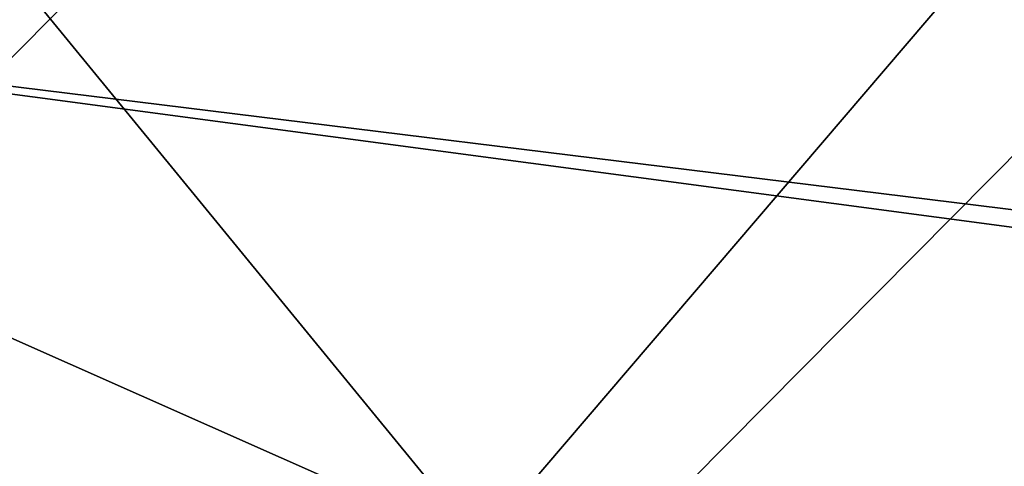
# Model space of a CAD drawing. Header units: millimetres. Extents: x -125 to 125, y -5 to 106.
# Tile 418 of 581: x 63.384 to 65.162, y -0.861 to -0.055. Entities that reach past the tile are written whole.
import ezdxf

# ---------------------------------------------------------------- set-up
doc = ezdxf.new("R2010")
doc.units = ezdxf.units.MM
doc.header["$LTSCALE"] = 65.185185
for name, color, linetype in [('177', 7, 'CONTINUOUS'), ('596', 7, 'CONTINUOUS'), ('611', 7, 'CONTINUOUS'), ('625', 7, 'CONTINUOUS'), ('639', 7, 'CONTINUOUS'), ('66', 7, 'CONTINUOUS')]:
    doc.layers.add(name, color=color, linetype=linetype)

msp = doc.modelspace()

# ---------------------------------------------------------------- linework, layer by layer
at = {"layer": '177', "linetype": 'CONTINUOUS'}
for points in [[(73.3865, -1.5218, 124.8336), (61.9505, 0, 124.9), (61.9173, -1.5218, 124.8336), (73.3865, -1.5218, 124.8336)], [(74.3007, -1.5218, 124.8336), (61.9505, 0, 124.9), (73.3865, -1.5218, 124.8336), (74.3007, -1.5218, 124.8336)], [(74.3405, 0, 124.9), (61.9505, 0, 124.9), (74.3007, -1.5218, 124.8336), (74.3405, 0, 124.9)]]:
    msp.add_3dface(points, dxfattribs=at)
at = {"layer": '596', "linetype": 'CONTINUOUS'}
for points in [[(62.5, 9.6026, -130.5), (75, 9.6026, -130.5), (62.5, -3, -130.5), (62.5, 9.6026, -130.5)], [(62.5, -3, -130.5), (75, 9.6026, -130.5), (74.552, -3, -130.5), (62.5, -3, -130.5)]]:
    msp.add_3dface(points, dxfattribs=at)
at = {"layer": '611', "linetype": 'CONTINUOUS'}
for points in [[(62.5, 1.0913, -127.5), (75, -1, -127.5), (75, 1.0913, -127.5), (62.5, 1.0913, -127.5)], [(62.5, -1, -127.5), (64.2148, -1, -127.5), (62.5, 1.0913, -127.5), (62.5, -1, -127.5)], [(64.2148, -1, -127.5), (75, -1, -127.5), (62.5, 1.0913, -127.5), (64.2148, -1, -127.5)]]:
    msp.add_3dface(points, dxfattribs=at)
at = {"layer": '625', "linetype": 'CONTINUOUS'}
for points in [[(62.5, 3.0913, 130.5), (75, -3, 130.5), (75, 3.0913, 130.5), (62.5, 3.0913, 130.5)], [(62.5, -3, 130.5), (74.552, -3, 130.5), (62.5, 3.0913, 130.5), (62.5, -3, 130.5)], [(74.552, -3, 130.5), (75, -3, 130.5), (62.5, 3.0913, 130.5), (74.552, -3, 130.5)]]:
    msp.add_3dface(points, dxfattribs=at)
at = {"layer": '639', "linetype": 'CONTINUOUS'}
for points in [[(62.5, 11.6026, 127.5), (75, 11.6026, 127.5), (62.5, -1, 127.5), (62.5, 11.6026, 127.5)], [(62.5, -1, 127.5), (75, 11.6026, 127.5), (64.2148, -1, 127.5), (62.5, -1, 127.5)], [(64.2148, -1, 127.5), (75, 11.6026, 127.5), (75, -1, 127.5), (64.2148, -1, 127.5)]]:
    msp.add_3dface(points, dxfattribs=at)
at = {"layer": '66', "linetype": 'CONTINUOUS'}
for points in [[(65.3803, -1.5218, -124.8336), (61.9173, -1.5218, -124.8336), (61.9505, 0, -124.9), (65.3803, -1.5218, -124.8336)], [(74.3406, 0, -124.9), (65.3803, -1.5218, -124.8336), (61.9505, 0, -124.9), (74.3406, 0, -124.9)]]:
    msp.add_3dface(points, dxfattribs=at)

doc.saveas('drawing.dxf')
